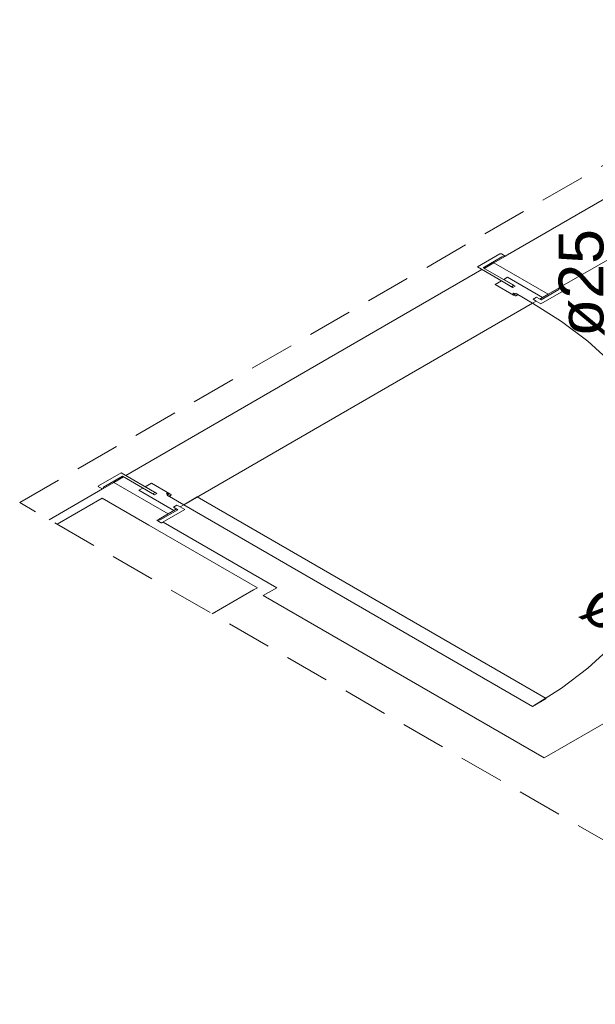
# Model space of a CAD drawing. Header units: millimetres. Extents: x 567 to 934, y -1 to 364.
# Tile 541 of 656: x 738.65 to 741.22, y 65.95 to 70.35. Entities that reach past the tile are written whole.
import ezdxf

# ---------------------------------------------------------------- set-up
doc = ezdxf.new("R2010")
doc.units = ezdxf.units.MM
doc.header["$MEASUREMENT"] = 0
doc.linetypes.add('JIS_02_2.0', pattern=[0.3, 0.2, -0.1])
doc.linetypes.add('NULL', pattern=[0])
for name, color, linetype, lineweight in [('A-WALL', 7, 'Continuous', 25), ('AF-Textos conduto', 7, 'Continuous', 9), ('ARQ-ESQUAD', 7, 'Continuous', 25), ('DI-Área do detalhe', 10, 'JIS_02_2.0', 0), ('S-COLS', 7, 'Continuous', 13)]:
    doc.layers.add(name, color=color, linetype=linetype, lineweight=lineweight)
doc.styles.add('Arial', font='arial.ttf')

msp = doc.modelspace()

# ---------------------------------------------------------------- linework, layer by layer
at = {"layer": 'A-WALL', "color": 8, "lineweight": 5}
for p, q in [((745.0247, 71.7201), (740.8178, 69.2912)), ((741.0602, 69.1512), (744.9236, 71.3817)), ((740.816, 69.2902), (740.7667, 69.2617)), ((739.1221, 68.3122), (740.7138, 69.2312)), ((740.7237, 69.2369), (740.7667, 69.2617)), ((740.7667, 69.2617), (741.0091, 69.1217)), ((741.0091, 69.1217), (741.0585, 69.1502)), ((741.0091, 69.1217), (740.984, 69.1072)), ((740.9399, 69.0817), (739.381, 68.1817)), ((743.6765, 68.6017), (740.9918, 67.0517)), ((739.0693, 68.2817), (739.1122, 68.3065)), ((739.0693, 68.2817), (739.0199, 68.2532)), ((739.3117, 68.1417), (739.0693, 68.2817)), ((739.0182, 68.2522), (738.7806, 68.115)), ((738.8159, 68.0946), (739.0174, 68.2109)), ((739.0174, 68.2109), (739.2246, 68.0913)), ((739.2679, 68.1163), (739.3117, 68.1417)), ((739.3369, 68.1562), (739.3117, 68.1417)), ((739.2246, 68.0913), (739.7103, 67.8109)), ((739.2721, 68.1139), (739.2679, 68.1163)), ((739.7969, 67.8109), (739.2887, 68.1043)), ((739.6935, 67.8013), (739.5088, 67.6946)), ((739.7103, 67.8109), (739.6935, 67.8013)), ((739.7368, 67.7763), (739.7969, 67.8109)), ((740.9918, 67.0517), (739.7368, 67.7763))]:
    msp.add_line(p, q, dxfattribs=at)
at = {"layer": 'ARQ-ESQUAD', "color": 8, "lineweight": 5}
for p, q in [((740.6931, 69.2432), (740.7935, 69.3012)), ((740.803, 69.2887), (740.7185, 69.2399)), ((740.8004, 69.3012), (740.8178, 69.2912)), ((740.816, 69.2902), (740.803, 69.2887)), ((740.8178, 69.2912), (740.816, 69.2902)), ((740.8524, 69.1512), (740.6931, 69.2432)), ((740.7185, 69.2399), (740.8623, 69.1569)), ((740.811, 69.1873), (740.8282, 69.1972)), ((740.856, 69.1613), (740.811, 69.1873)), ((740.8282, 69.1972), (740.984, 69.1072)), ((740.7727, 69.1652), (740.8004, 69.1812)), ((740.8549, 69.1177), (740.7727, 69.1652)), ((740.8004, 69.1812), (740.8455, 69.1552)), ((740.8455, 69.1552), (740.856, 69.1613)), ((740.8623, 69.1569), (740.8524, 69.1512)), ((740.978, 69.0967), (741.0568, 69.1422)), ((741.0568, 69.1422), (741.0585, 69.1502)), ((741.0585, 69.1502), (741.0602, 69.1512)), ((741.0602, 69.1512), (741.0776, 69.1412)), ((740.8515, 69.124), (740.8553, 69.1262)), ((740.8587, 69.1199), (740.8515, 69.124)), ((740.8662, 69.1242), (740.8549, 69.1177)), ((740.8549, 69.1177), (740.8587, 69.1199)), ((740.8614, 69.114), (740.8549, 69.1177)), ((740.8553, 69.1262), (740.8624, 69.122)), ((740.8624, 69.122), (740.8662, 69.1242)), ((740.8662, 69.1242), (740.8727, 69.1205)), ((740.9399, 69.0817), (740.8662, 69.1242)), ((740.9425, 69.0992), (740.9581, 69.1082)), ((740.9425, 69.0992), (740.9563, 69.0912)), ((740.9581, 69.1082), (740.978, 69.0967)), ((740.984, 69.1072), (740.9719, 69.1002)), ((740.9719, 69.1002), (740.978, 69.0967)), ((741.0776, 69.1372), (740.9771, 69.0792)), ((740.9563, 69.0912), (740.9399, 69.0817)), ((740.9771, 69.0792), (740.9563, 69.0912)), ((739.0008, 68.2662), (739.1013, 68.3242)), ((739.107, 68.3095), (739.0225, 68.2607)), ((739.1013, 68.3242), (739.2606, 68.2322)), ((739.2508, 68.2265), (739.107, 68.3095)), ((739.0182, 68.2522), (739.0008, 68.2622)), ((739.0225, 68.2607), (739.0199, 68.2532)), ((739.2087, 68.2622), (739.2364, 68.2782)), ((739.2537, 68.2362), (739.2087, 68.2622)), ((739.2364, 68.2782), (739.3186, 68.2307)), ((739.0199, 68.2532), (739.0182, 68.2522)), ((739.181, 68.2462), (739.1981, 68.2561)), ((739.3369, 68.1562), (739.181, 68.2462)), ((739.1981, 68.2561), (739.2432, 68.2301)), ((739.2432, 68.2301), (739.2537, 68.2362)), ((739.2606, 68.2322), (739.2508, 68.2265)), ((739.304, 68.2305), (739.3077, 68.2327)), ((739.3111, 68.2264), (739.304, 68.2305)), ((739.3186, 68.2307), (739.3073, 68.2242)), ((739.3073, 68.2242), (739.3111, 68.2264)), ((739.3138, 68.2205), (739.3073, 68.2242)), ((739.3073, 68.2242), (739.381, 68.1817)), ((739.3077, 68.2327), (739.3148, 68.2285)), ((739.3148, 68.2285), (739.3186, 68.2307)), ((739.3186, 68.2307), (739.3251, 68.227)), ((739.381, 68.1817), (739.4416, 68.2167)), ((739.4416, 68.2167), (741.0005, 67.3167)), ((739.3507, 68.1802), (739.3351, 68.1712)), ((739.3507, 68.1802), (739.3646, 68.1722)), ((739.381, 68.1817), (739.3646, 68.1722)), ((740.9399, 67.2817), (739.381, 68.1817)), ((739.2762, 68.1142), (739.355, 68.1597)), ((739.3854, 68.1602), (739.2849, 68.1022)), ((739.3351, 68.1712), (739.355, 68.1597)), ((739.349, 68.1632), (739.3369, 68.1562)), ((739.355, 68.1597), (739.349, 68.1632)), ((739.3646, 68.1722), (739.3854, 68.1602)), ((739.2606, 68.1122), (739.2624, 68.1132)), ((739.278, 68.1022), (739.2606, 68.1122)), ((739.2624, 68.1132), (739.2762, 68.1142)), ((741.0005, 67.3167), (740.9399, 67.2817))]:
    msp.add_line(p, q, dxfattribs=at)
for points in [[(740.8004, 69.3012), (740.7998, 69.3015), (740.799, 69.3017), (740.7982, 69.3019), (740.7974, 69.302), (740.7965, 69.302), (740.7957, 69.3019), (740.7949, 69.3017), (740.7942, 69.3015), (740.7935, 69.3012)], [(741.0776, 69.1372), (741.0779, 69.1374), (741.0781, 69.1376), (741.0783, 69.1378), (741.0785, 69.138), (741.0787, 69.1382), (741.0788, 69.1384), (741.0789, 69.1387), (741.079, 69.1389), (741.079, 69.1392), (741.079, 69.1394), (741.0789, 69.1397), (741.0788, 69.1399), (741.0787, 69.1401), (741.0785, 69.1404), (741.0783, 69.1406), (741.0781, 69.1408), (741.0779, 69.141), (741.0776, 69.1412)], [(740.8614, 69.114), (740.8633, 69.1142), (740.8651, 69.1146), (740.8667, 69.1151), (740.8683, 69.1157), (740.8696, 69.1165), (740.8708, 69.1174), (740.8717, 69.1184), (740.8723, 69.1194), (740.8727, 69.1205)], [(740.9399, 67.2817), (741.0698, 67.3635), (741.1869, 67.4516), (741.2902, 67.5453), (741.379, 67.6438), (741.4526, 67.7464), (741.5104, 67.8523), (741.5521, 67.9607), (741.5772, 68.0707), (741.5856, 68.1817), (741.5772, 68.2926), (741.5521, 68.4027), (741.5104, 68.5111), (741.4526, 68.617), (741.379, 68.7196), (741.2902, 68.8181), (741.1869, 68.9117), (741.0698, 68.9998), (740.9399, 69.0817)], [(739.0008, 68.2662), (739.0003, 68.2658), (738.9999, 68.2654), (738.9996, 68.2649), (738.9994, 68.2644), (738.9994, 68.2639), (738.9996, 68.2634), (738.9999, 68.263), (739.0003, 68.2626), (739.0008, 68.2622)], [(739.3138, 68.2205), (739.3157, 68.2207), (739.3175, 68.2211), (739.3192, 68.2216), (739.3207, 68.2222), (739.322, 68.223), (739.3232, 68.2239), (739.3241, 68.2249), (739.3247, 68.2259), (739.3251, 68.227)], [(739.278, 68.1022), (739.2783, 68.102), (739.2786, 68.1019), (739.279, 68.1017), (739.2794, 68.1016), (739.2798, 68.1015), (739.2802, 68.1014), (739.2806, 68.1014), (739.281, 68.1014), (739.2814, 68.1013), (739.2819, 68.1014), (739.2823, 68.1014), (739.2827, 68.1014), (739.2831, 68.1015), (739.2835, 68.1016), (739.2839, 68.1017), (739.2842, 68.1019), (739.2846, 68.102), (739.2849, 68.1022)]]:
    msp.add_lwpolyline(points, dxfattribs=at)
at = {"layer": 'DI-Área do detalhe'}
msp.add_lwpolyline([(753.0173, 67.1055), (746.7732, 63.5005), (738.6481, 68.1915), (744.8922, 71.7965), (753.0173, 67.1055)], dxfattribs=at)
at = {"layer": 'S-COLS', "color": 8, "lineweight": 5}
for p, q in [((739.0174, 68.2109), (738.8159, 68.0946)), ((739.2246, 68.0913), (739.0174, 68.2109)), ((739.7103, 67.8109), (739.2246, 68.0913)), ((739.5088, 67.6946), (739.6935, 67.8013)), ((739.6935, 67.8013), (739.7103, 67.8109))]:
    msp.add_line(p, q, dxfattribs=at)

# ---------------------------------------------------------------- texts
at = {"layer": 'AF-Textos conduto', "linetype": 'NULL', "char_height": 0.2, "width": 0.962805, "attachment_point": 8, "line_spacing_factor": 0.6, "style": 'Arial'}
for insert, rotation in [((741.2617, 69.1717), 90.0002), ((741.3464, 67.5629), 329.9999)]:
    msp.add_mtext('ø25', dxfattribs=dict(at, insert=insert, rotation=rotation))

doc.saveas('drawing.dxf')
